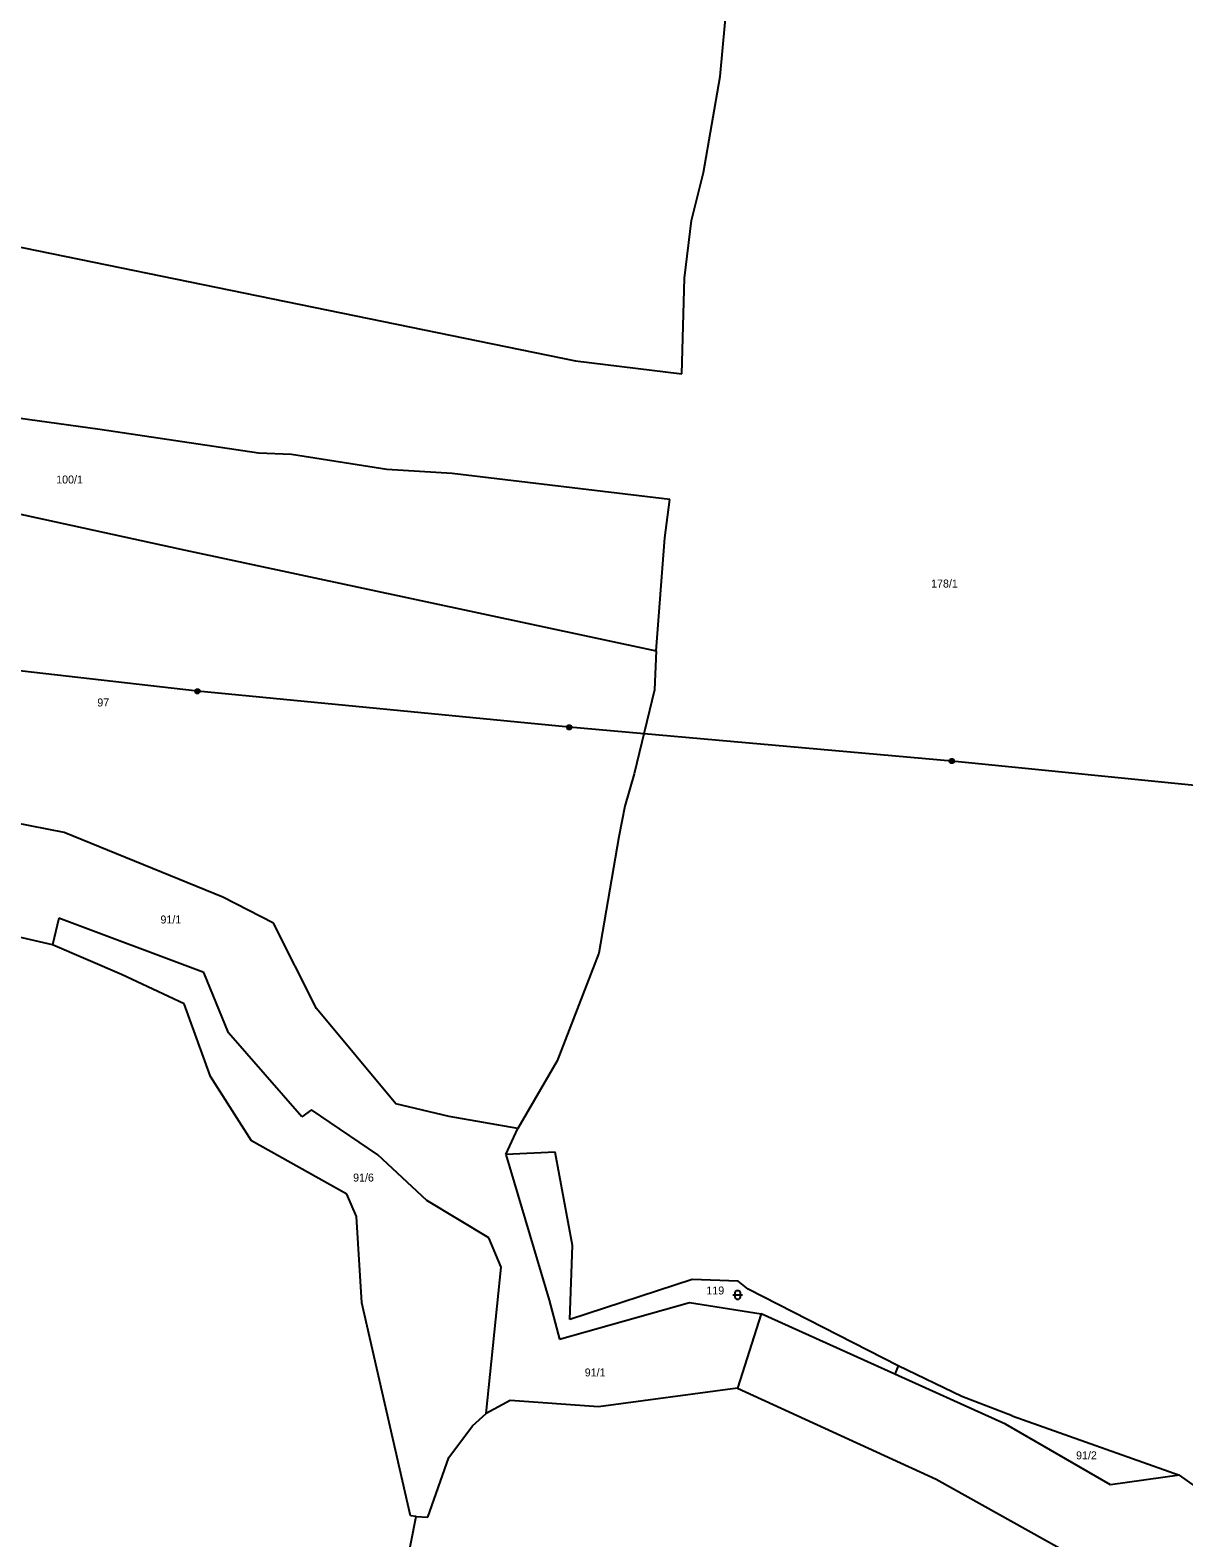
# Model space of a CAD drawing. Extents: x -852001 to -842497, y -1063614 to -1052182.
# Drawn here: x -844221.1 to -843975.4, y -1061038 to -1060716.9 of the extents above; entities that cross this region are included whole.
import ezdxf

# ---------------------------------------------------------------- set-up
doc = ezdxf.new("R2010")
doc.units = 0
for name, color, linetype in [('Default', 7, 'Continuous'), ('KN_HRANICE', 7, 'Continuous'), ('KN_KULTURY', 7, 'Continuous'), ('KN_PARCELY', 7, 'Continuous'), ('KN_VEDENI', 7, 'Continuous')]:
    doc.layers.add(name, color=color, linetype=linetype)

# ---------------------------------------------------------------- blocks, each defined once
blk = doc.blocks.new('316')
at = {"layer": 'Default'}
for points in [[(-1, 1), (0.27, 1), (1, 1)], [(-0.5, 1.5), (-0.4, 1.79), (-0.15, 1.97), (0.16, 1.97), (0.41, 1.79), (0.51, 1.5), (0.51, 0.5), (0.41, 0.21), (0.16, 0.03), (-0.15, 0.03), (-0.4, 0.21), (-0.5, 0.5), (-0.5, 1.5)]]:
    blk.add_lwpolyline(points, dxfattribs=at)
blk = doc.blocks.new('601')
at = {"layer": 'Default'}
blk.add_lwpolyline([(-0.15, 0.48), (0.16, 0.48), (0.41, 0.3), (0.51, 0.01), (0.41, -0.28), (0.16, -0.46), (-0.15, -0.46), (-0.4, -0.28), (-0.5, 0.01), (-0.4, 0.3), (-0.15, 0.48), (-0.12, 0.44), (0.12, 0.44), (0.28, 0.36), (-0.28, 0.36), (-0.36, 0.28), (0.36, 0.28), (0.36, 0.2), (-0.36, 0.2), (-0.4, 0.12), (0.4, 0.12), (0.44, 0.04), (-0.44, 0.04), (-0.44, -0.04), (0.44, -0.04), (0.41, -0.12), (-0.4, -0.12), (-0.39, -0.2), (0.42, -0.2), (0.37, -0.28), (-0.35, -0.28), (-0.27, -0.36), (0.29, -0.36), (0.18, -0.44), (-0.16, -0.44)], dxfattribs=at)

msp = doc.modelspace()

# ---------------------------------------------------------------- linework, layer by layer
at = {"layer": 'KN_HRANICE'}
for p, q in [((-844074.09, -1060726.83), (-844072.58, -1060709.78)), ((-844074.09, -1060726.83), (-844072.58, -1060709.78)), ((-844077.69, -1060747.25), (-844074.09, -1060726.83)), ((-844077.69, -1060747.25), (-844074.09, -1060726.83)), ((-844080.25, -1060757.5), (-844077.69, -1060747.25)), ((-844080.25, -1060757.5), (-844077.69, -1060747.25)), ((-844081.68, -1060769.77), (-844080.25, -1060757.5)), ((-844081.68, -1060769.77), (-844080.25, -1060757.5)), ((-844235.4, -1060760.65), (-844104.93, -1060787.34)), ((-844235.4, -1060760.65), (-844104.93, -1060787.34)), ((-844082.31, -1060790.1), (-844081.68, -1060769.77)), ((-844082.31, -1060790.1), (-844081.68, -1060769.77)), ((-844104.93, -1060787.34), (-844082.31, -1060790.1)), ((-844104.93, -1060787.34), (-844082.31, -1060790.1)), ((-844206.25, -1060802.01), (-844247.79, -1060796.16)), ((-844206.25, -1060802.01), (-844247.79, -1060796.16)), ((-844172.48, -1060807.04), (-844206.25, -1060802.01)), ((-844172.48, -1060807.04), (-844206.25, -1060802.01)), ((-844165.43, -1060807.32), (-844172.48, -1060807.04)), ((-844165.43, -1060807.32), (-844172.48, -1060807.04)), ((-844145.13, -1060810.52), (-844165.43, -1060807.32)), ((-844145.13, -1060810.52), (-844165.43, -1060807.32)), ((-844131.21, -1060811.34), (-844145.13, -1060810.52)), ((-844131.21, -1060811.34), (-844145.13, -1060810.52)), ((-844084.82, -1060816.9), (-844131.21, -1060811.34)), ((-844084.82, -1060816.9), (-844131.21, -1060811.34)), ((-844243.53, -1060815.57), (-844188.96, -1060827.44)), ((-844243.53, -1060815.57), (-844188.96, -1060827.44)), ((-844085.92, -1060825.06), (-844084.82, -1060816.9)), ((-844085.92, -1060825.06), (-844084.82, -1060816.9)), ((-844087.76, -1060849.15), (-844085.92, -1060825.06)), ((-844087.76, -1060849.15), (-844085.92, -1060825.06)), ((-844188.96, -1060827.44), (-844087.76, -1060849.15)), ((-844188.96, -1060827.44), (-844087.76, -1060849.15)), ((-844087.76, -1060849.15), (-844088.13, -1060857.45)), ((-844087.76, -1060849.15), (-844088.13, -1060857.45)), ((-844088.13, -1060857.45), (-844092.4, -1060875.34)), ((-844088.13, -1060857.45), (-844092.4, -1060875.34)), ((-844092.4, -1060875.34), (-844094.42, -1060882.19)), ((-844092.4, -1060875.34), (-844094.42, -1060882.19)), ((-844213.82, -1060887.79), (-844245.49, -1060881.63)), ((-844213.82, -1060887.79), (-844245.49, -1060881.63)), ((-844094.42, -1060882.19), (-844095.7, -1060888.72)), ((-844094.42, -1060882.19), (-844095.7, -1060888.72)), ((-844180.02, -1060901.61), (-844213.82, -1060887.79)), ((-844180.02, -1060901.61), (-844213.82, -1060887.79)), ((-844095.7, -1060888.72), (-844099.97, -1060913.5)), ((-844095.7, -1060888.72), (-844099.97, -1060913.5)), ((-844216.33, -1060911.71), (-844277.63, -1060897.65)), ((-844216.33, -1060911.71), (-844277.63, -1060897.65)), ((-844169.23, -1060907.14), (-844180.02, -1060901.61)), ((-844169.23, -1060907.14), (-844180.02, -1060901.61)), ((-844214.98, -1060906.04), (-844216.33, -1060911.71)), ((-844214.98, -1060906.04), (-844216.33, -1060911.71)), ((-844184.1, -1060917.64), (-844214.98, -1060906.04)), ((-844184.1, -1060917.64), (-844214.98, -1060906.04)), ((-844160.13, -1060925.3), (-844169.23, -1060907.14)), ((-844160.13, -1060925.3), (-844169.23, -1060907.14)), ((-844201.65, -1060918.07), (-844216.33, -1060911.71)), ((-844201.65, -1060918.07), (-844216.33, -1060911.71)), ((-844099.97, -1060913.5), (-844108.82, -1060936.43)), ((-844099.97, -1060913.5), (-844108.82, -1060936.43)), ((-844188.28, -1060924.33), (-844201.65, -1060918.07)), ((-844188.28, -1060924.33), (-844201.65, -1060918.07)), ((-844178.84, -1060930.45), (-844184.1, -1060917.64)), ((-844178.84, -1060930.45), (-844184.1, -1060917.64)), ((-844182.69, -1060939.81), (-844188.28, -1060924.33)), ((-844182.69, -1060939.81), (-844188.28, -1060924.33)), ((-844143.18, -1060945.58), (-844160.13, -1060925.3)), ((-844143.18, -1060945.58), (-844160.13, -1060925.3)), ((-844163.19, -1060948.39), (-844178.84, -1060930.45)), ((-844163.19, -1060948.39), (-844178.84, -1060930.45)), ((-844108.82, -1060936.43), (-844117.23, -1060950.88)), ((-844108.82, -1060936.43), (-844117.23, -1060950.88)), ((-844173.95, -1060953.45), (-844182.69, -1060939.81)), ((-844173.95, -1060953.45), (-844182.69, -1060939.81)), ((-844161.17, -1060946.87), (-844163.19, -1060948.39)), ((-844161.17, -1060946.87), (-844163.19, -1060948.39)), ((-844147.01, -1060956.49), (-844161.17, -1060946.87)), ((-844147.01, -1060956.49), (-844161.17, -1060946.87)), ((-844131.84, -1060948.33), (-844143.18, -1060945.58)), ((-844131.84, -1060948.33), (-844143.18, -1060945.58)), ((-844117.23, -1060950.88), (-844131.84, -1060948.33)), ((-844117.23, -1060950.88), (-844131.84, -1060948.33)), ((-844119.76, -1060956.4), (-844117.23, -1060950.88)), ((-844119.76, -1060956.4), (-844117.23, -1060950.88)), ((-844153.6, -1060964.81), (-844173.95, -1060953.45)), ((-844153.6, -1060964.81), (-844173.95, -1060953.45)), ((-844136.62, -1060966.2), (-844147.01, -1060956.49)), ((-844136.62, -1060966.2), (-844147.01, -1060956.49)), ((-844109.24, -1060955.88), (-844119.76, -1060956.4)), ((-844109.24, -1060955.88), (-844119.76, -1060956.4)), ((-844119.76, -1060956.4), (-844110.57, -1060987.44)), ((-844119.76, -1060956.4), (-844110.57, -1060987.44)), ((-844105.57, -1060975.8), (-844109.24, -1060955.88)), ((-844105.57, -1060975.8), (-844109.24, -1060955.88)), ((-844151.58, -1060969.57), (-844153.6, -1060964.81)), ((-844151.58, -1060969.57), (-844153.6, -1060964.81)), ((-844123.4, -1060974.12), (-844136.62, -1060966.2)), ((-844123.4, -1060974.12), (-844136.62, -1060966.2)), ((-844150.47, -1060987.99), (-844151.58, -1060969.57)), ((-844150.47, -1060987.99), (-844151.58, -1060969.57)), ((-844120.77, -1060980.39), (-844123.4, -1060974.12)), ((-844120.77, -1060980.39), (-844123.4, -1060974.12)), ((-844106.11, -1060991.52), (-844105.57, -1060975.8)), ((-844106.11, -1060991.52), (-844105.57, -1060975.8)), ((-844123.93, -1061011.59), (-844120.77, -1060980.39)), ((-844123.93, -1061011.59), (-844120.77, -1060980.39)), ((-844080.08, -1060983.04), (-844106.11, -1060991.52)), ((-844080.08, -1060983.04), (-844106.11, -1060991.52)), ((-844070.29, -1060983.35), (-844080.08, -1060983.04)), ((-844070.29, -1060983.35), (-844080.08, -1060983.04)), ((-844068.14, -1060985.09), (-844070.29, -1060983.35)), ((-844068.14, -1060985.09), (-844070.29, -1060983.35)), ((-844036.22, -1061001.4), (-844068.14, -1060985.09)), ((-844036.22, -1061001.4), (-844068.14, -1060985.09)), ((-844140.1, -1061033.37), (-844150.47, -1060987.99)), ((-844140.1, -1061033.37), (-844150.47, -1060987.99)), ((-844110.57, -1060987.44), (-844108.32, -1060995.71)), ((-844110.57, -1060987.44), (-844108.32, -1060995.71)), ((-844108.32, -1060995.71), (-844080.66, -1060987.95)), ((-844108.32, -1060995.71), (-844080.66, -1060987.95)), ((-844080.66, -1060987.95), (-844065.4, -1060990.36)), ((-844080.66, -1060987.95), (-844065.4, -1060990.36)), ((-844065.4, -1060990.36), (-844070.39, -1061006.18)), ((-844065.4, -1060990.36), (-844070.39, -1061006.18)), ((-844036.94, -1061003.18), (-844065.4, -1060990.36)), ((-844036.94, -1061003.18), (-844065.4, -1060990.36)), ((-844036.22, -1061001.4), (-844036.94, -1061003.18)), ((-844036.22, -1061001.4), (-844036.94, -1061003.18)), ((-844022.62, -1061007.93), (-844036.22, -1061001.4)), ((-844022.62, -1061007.93), (-844036.22, -1061001.4)), ((-844013.32, -1061013.82), (-844036.94, -1061003.18)), ((-844013.32, -1061013.82), (-844036.94, -1061003.18)), ((-844118.84, -1061008.78), (-844123.93, -1061011.59)), ((-844118.84, -1061008.78), (-844123.93, -1061011.59)), ((-844100.06, -1061010.11), (-844118.84, -1061008.78)), ((-844100.06, -1061010.11), (-844118.84, -1061008.78)), ((-844070.39, -1061006.18), (-844100.06, -1061010.11)), ((-844070.39, -1061006.18), (-844100.06, -1061010.11)), ((-844070.39, -1061006.18), (-844028.09, -1061025.57)), ((-844070.39, -1061006.18), (-844028.09, -1061025.57)), ((-844011.9, -1061012.09), (-844022.62, -1061007.93)), ((-844011.9, -1061012.09), (-844022.62, -1061007.93)), ((-844126.88, -1061014.16), (-844123.93, -1061011.59)), ((-844126.88, -1061014.16), (-844123.93, -1061011.59)), ((-844011.9, -1061012.09), (-843976.29, -1061024.71)), ((-844011.9, -1061012.09), (-843976.29, -1061024.71)), ((-844131.94, -1061020.91), (-844126.88, -1061014.16)), ((-844131.94, -1061020.91), (-844126.88, -1061014.16)), ((-843990.95, -1061026.77), (-844013.32, -1061013.82)), ((-843990.95, -1061026.77), (-844013.32, -1061013.82)), ((-844136.4, -1061033.67), (-844131.94, -1061020.91)), ((-844136.4, -1061033.67), (-844131.94, -1061020.91)), ((-843976.29, -1061024.71), (-843990.95, -1061026.77)), ((-843976.29, -1061024.71), (-843990.95, -1061026.77)), ((-843969.94, -1061029.19), (-843976.29, -1061024.71)), ((-843969.94, -1061029.19), (-843976.29, -1061024.71)), ((-844028.09, -1061025.57), (-843998.69, -1061041.94)), ((-844028.09, -1061025.57), (-843998.69, -1061041.94)), ((-844144.29, -1061061.41), (-844138.89, -1061033.47)), ((-844144.29, -1061061.41), (-844138.89, -1061033.47)), ((-844138.89, -1061033.47), (-844140.1, -1061033.37)), ((-844138.89, -1061033.47), (-844140.1, -1061033.37)), ((-844138.89, -1061033.47), (-844136.4, -1061033.67)), ((-844138.89, -1061033.47), (-844136.4, -1061033.67))]:
    msp.add_line(p, q, dxfattribs=at)
at = {"layer": 'KN_VEDENI'}
for p, q in [((-844185.47, -1060857.73), (-844268.37, -1060848.2)), ((-844185.47, -1060857.73), (-844268.37, -1060848.2)), ((-844106.27, -1060865.41), (-844185.47, -1060857.73)), ((-844106.27, -1060865.41), (-844185.47, -1060857.73)), ((-844024.77, -1060872.59), (-844106.27, -1060865.41)), ((-844024.77, -1060872.59), (-844106.27, -1060865.41)), ((-843954.37, -1060879.71), (-844024.77, -1060872.59)), ((-843954.37, -1060879.71), (-844024.77, -1060872.59))]:
    msp.add_line(p, q, dxfattribs=at)

# ---------------------------------------------------------------- block references
at = {"layer": 'KN_KULTURY'}
msp.add_blockref('316', (-844070.39, -1060987.31), dxfattribs=at)
msp.add_blockref('316', (-844070.39, -1060987.31), dxfattribs=at)
at = {"layer": 'KN_VEDENI'}
for p in [(-844185.47, -1060857.73), (-844185.47, -1060857.73), (-844106.27, -1060865.41), (-844106.27, -1060865.41), (-844024.77, -1060872.59), (-844024.77, -1060872.59)]:
    msp.add_blockref('601', p, dxfattribs=at)

# ---------------------------------------------------------------- texts
at = {"layer": 'KN_PARCELY'}
for s, p in [('100/1', (-844215.54, -1060813.48)), ('100/1', (-844215.54, -1060813.48)), ('178/1', (-844029.19, -1060835.64)), ('178/1', (-844029.19, -1060835.64)), ('97', (-844206.78, -1060860.97)), ('97', (-844206.78, -1060860.97)), ('91/1', (-844193.33, -1060907.19)), ('91/1', (-844193.33, -1060907.19)), ('91/6', (-844152.3, -1060962.16)), ('91/6', (-844152.3, -1060962.16)), ('119', (-844077.05, -1060986.21)), ('119', (-844077.05, -1060986.21)), ('91/1', (-844102.96, -1061003.66)), ('91/1', (-844102.96, -1061003.66)), ('91/2', (-843998.31, -1061021.32)), ('91/2', (-843998.31, -1061021.32))]:
    msp.add_text(s, height=1.7, dxfattribs=at).set_placement(p)

doc.saveas('drawing.dxf')
